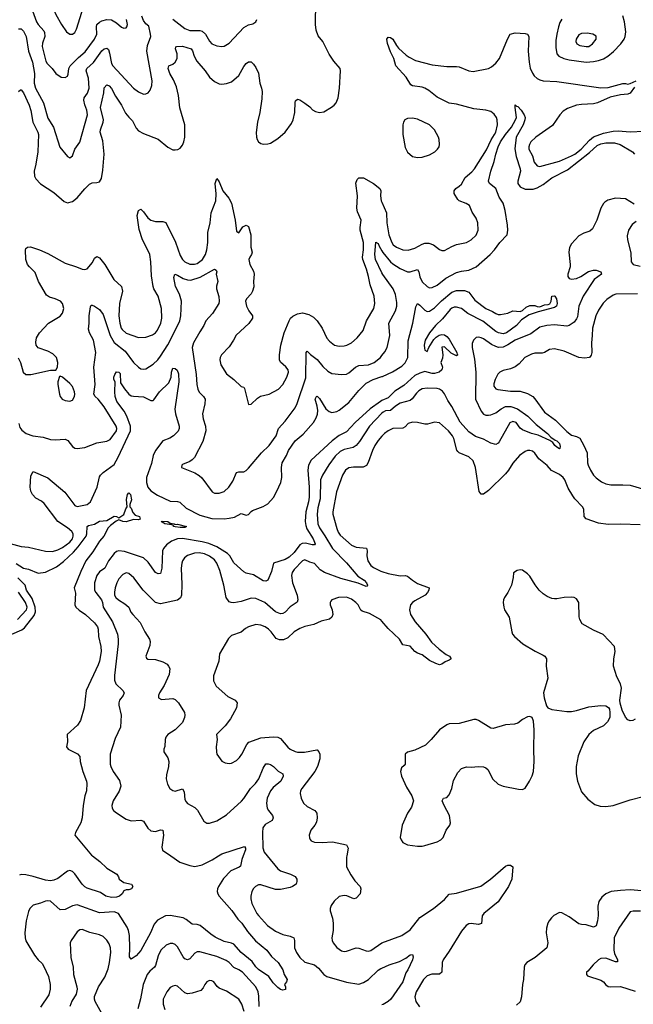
# Model space of a CAD drawing. Header units: inches. Extents: x 1682530 to 1839546, y 640742 to 791647.
# Tile 848 of 923: x 1807039 to 1812055, y 738788 to 746828. Entities that reach past the tile are written whole.
import ezdxf

# ---------------------------------------------------------------- set-up
doc = ezdxf.new("R2010")
doc.units = ezdxf.units.IN
doc.header["$MEASUREMENT"] = 0
for name, color, linetype in [('B8703', 7, 'Continuous'), ('B8704', 7, 'Continuous'), ('B8713', 7, 'Continuous'), ('B8714', 7, 'Continuous')]:
    doc.layers.add(name, color=color, linetype=linetype)

msp = doc.modelspace()

# ---------------------------------------------------------------- linework, layer by layer
at = {"layer": 'B8703', "color": 5}
for points, elevation in [([(1807634.2, 740000), (1807693.7, 739953.7), (1807750, 739900.3), (1807834, 739850), (1807846.8, 739830), (1807850.7, 739810), (1807890, 739781.3), (1807952, 739770), (1807964.2, 739750), (1807953.1, 739730), (1807930, 739723.1), (1807910, 739723.6), (1807890, 739715.1), (1807876.3, 739690), (1807854.8, 739670), (1807830, 739662.3), (1807790, 739659.1), (1807742.7, 739670), (1807699.4, 739699.4), (1807590, 739735.6), (1807570, 739747.8), (1807548.2, 739770), (1807490, 739854.2), (1807470, 739872.3), (1807450, 739879.8), (1807430, 739876), (1807350, 739816.1), (1807317.5, 739802.5), (1807290, 739796.9), (1807250, 739800.8), (1807150, 739832.6), (1807090, 739844.7), (1807051.6, 739848.4), (1807038.3, 739841.7)], 520), ([(1808866.2, 740000), (1808855.3, 739970), (1808843.1, 739916.9), (1808833.7, 739906.3), (1808763.5, 739876.5), (1808706, 739814), (1808664.1, 739750), (1808655.9, 739730), (1808653, 739710), (1808658.8, 739690), (1808670.2, 739670), (1808773.6, 739553.6), (1808822.6, 739482.6), (1808853.8, 739450), (1808901.8, 739381.8), (1808966.1, 739306.1), (1809060.2, 739230), (1809097.8, 739177.8), (1809152.6, 739130), (1809188.7, 739070), (1809202, 739030), (1809224, 738990), (1809221, 738970), (1809204.7, 738950), (1809210.8, 738930.8), (1809210.7, 738909.3), (1809190, 738902.7), (1809170, 738909.5), (1809150, 738925.6), (1809110, 738963.6), (1809075.2, 739015.2), (1808990, 739072.5), (1808970, 739092.9), (1808938.4, 739138.4), (1808850, 739209.9), (1808790, 739277.5), (1808770, 739287.3), (1808710, 739301.8), (1808637, 739337), (1808600.3, 739360.3), (1808515.1, 739430), (1808490, 739438.3), (1808450, 739441.7), (1808400.4, 739480.4), (1808374.1, 739494.1), (1808270, 739511.7), (1808230, 739511.4), (1808166.2, 739473.8), (1808138.8, 739441.2), (1808107.5, 739370), (1808030, 739226), (1807990, 739182.7), (1807950, 739156), (1807936.2, 739176.2), (1807939.8, 739250), (1807935.7, 739350), (1807929.1, 739389.1), (1807916.5, 739416.5), (1807846.3, 739530), (1807810, 739543.4), (1807690, 739534.2), (1807510, 739600.3), (1807470, 739592.3), (1807410, 739561.3), (1807370, 739559.5), (1807290, 739629.4), (1807270, 739633.6), (1807250, 739631.3), (1807210, 739612.8), (1807150, 739596.8), (1807121.8, 739570), (1807110, 739546.6), (1807091.6, 739470), (1807081.2, 739370), (1807083.5, 739330), (1807090, 739306.4), (1807160.9, 739190), (1807190, 739152), (1807221.3, 739121.3), (1807237.1, 739097.1), (1807273.9, 739013.9), (1807287.6, 738950), (1807288.3, 738910), (1807275.9, 738864.1), (1807210, 738764.5)], 540), ([(1808274.6, 740000), (1808348.4, 739948.4), (1808430, 739920.2), (1808470, 739914), (1808530, 739926.4), (1808612.5, 739967.5), (1808664, 740000)], 540), ([(1809061.6, 740000), (1809150, 739892.7), (1809170, 739877.2), (1809253, 739850), (1809290, 739831.5), (1809303.6, 739810), (1809304.6, 739790), (1809297.6, 739770), (1809269.3, 739750.7), (1809250, 739742.3), (1809170, 739725), (1809130, 739725.4), (1809010, 739763.5), (1808990, 739762.6), (1808966, 739750), (1808950, 739734), (1808937.4, 739710), (1808928.1, 739671.9), (1808927.9, 739650), (1808937.4, 739610), (1808976, 739530), (1808990, 739512.2), (1809065.7, 739430), (1809130, 739384.9), (1809190, 739356.5), (1809250, 739343.7), (1809279.1, 739330), (1809284.4, 739310), (1809284.9, 739250), (1809300.3, 739210), (1809329, 739170), (1809370, 739131.6), (1809450, 739108.8), (1809481.7, 739081.7), (1809524.6, 739030), (1809550, 739014.9), (1809709.5, 738969.5), (1809810, 738952.9), (1809850, 738965.1), (1809890, 738990.2), (1809970, 739067.1), (1809990, 739079.3), (1810000, 739083.7)], 560), ([(1809712.1, 740000), (1809710.3, 739990), (1809710.3, 739910), (1809744.7, 739844.7), (1809777.1, 739797.1), (1809821.6, 739750), (1809828.2, 739730), (1809820.7, 739690), (1809790, 739654), (1809770, 739649.5), (1809713, 739673), (1809690, 739675.6), (1809650, 739667), (1809610, 739629.3), (1809586, 739594), (1809577.1, 739570), (1809577.6, 739550), (1809595.3, 739490), (1809601.3, 739450), (1809602.4, 739390), (1809591.5, 739330), (1809592.9, 739310), (1809600.3, 739290), (1809630, 739252.2), (1809670, 739224), (1809690, 739219.6), (1809710, 739221.5), (1809790, 739247.7), (1809810, 739246.5), (1809870, 739223.1), (1809890, 739221.1), (1809910, 739227.2), (1809998, 739290), (1810000, 739290.7)], 580), ([(1807711.5, 738711.5), (1807655.4, 738810), (1807649.7, 738830), (1807651.4, 738851.4), (1807682.4, 738930), (1807734, 739010), (1807761.3, 739078.7), (1807774.3, 739130), (1807784.6, 739210), (1807780.8, 739250), (1807770, 739280.9), (1807751.8, 739311.8), (1807720.5, 739340.5), (1807690, 739354.5), (1807613.2, 739373.2), (1807550, 739399.1), (1807530, 739395.4), (1807510, 739379.6), (1807459, 739310), (1807452.4, 739290), (1807456.3, 739170), (1807475.5, 739090), (1807478.5, 739030), (1807506.7, 738930), (1807508.5, 738910), (1807501.1, 738870), (1807466.3, 738813.7), (1807449.3, 738770)], 560), ([(1808996.2, 738770), (1808994.8, 738854.8), (1808988, 738890), (1808969.1, 738929.1), (1808860.4, 739050), (1808830, 739069.8), (1808788.4, 739088.4), (1808751.2, 739130), (1808725.6, 739145.6), (1808650, 739177.8), (1808510, 739217.4), (1808490, 739215.3), (1808470, 739205.7), (1808430, 739159.6), (1808410, 739151.5), (1808390, 739158.7), (1808374.9, 739174.9), (1808330, 739256.3), (1808310, 739277.4), (1808290, 739285.4), (1808270, 739285.4), (1808235.5, 739270), (1808192.9, 739230), (1808170, 739183.7), (1808150, 739104.2), (1808140.8, 739090), (1808102.3, 739057.7), (1808082, 739030), (1808048.3, 738950), (1808027.1, 738832.9), (1808003.9, 738750)], 560), ([(1808875, 738730), (1808855.3, 738790), (1808830, 738830.9), (1808730, 738894.5), (1808670, 738919.1), (1808653.2, 738933.2), (1808624.5, 738970), (1808610, 738978.9), (1808590, 738982.6), (1808567.9, 738972.1), (1808551.5, 738950), (1808538.7, 738921.3), (1808518.7, 738901.3), (1808450, 738878.6), (1808410, 738873.8), (1808390, 738880.4), (1808330, 738934.7), (1808310, 738941.3), (1808290, 738936.9), (1808270, 738924.2), (1808240.3, 738890), (1808211.7, 738830), (1808210.3, 738790), (1808225.4, 738745.4)], 580)]:
    msp.add_lwpolyline(points, dxfattribs=dict(at, elevation=elevation))
at = {"layer": 'B8704', "color": 5}
for points, elevation in [([(1807390, 747052.7), (1807367.9, 747052.1), (1807350, 747044), (1807322.4, 746990), (1807317, 746950), (1807326.3, 746890), (1807333.7, 746870), (1807381.1, 746790), (1807422, 746730), (1807449.2, 746709.2), (1807470, 746708.9), (1807490, 746722.4), (1807503.1, 746750), (1807548, 746890), (1807553, 746930), (1807533.6, 746970), (1807510, 746996.2), (1807410, 747046.6)], 680), ([(1807370, 743918), (1807364.7, 743915.3), (1807351.3, 743870), (1807351, 743849), (1807363, 743770), (1807370.4, 743750.4), (1807387.3, 743730), (1807410, 743718), (1807450, 743713), (1807470, 743720.7), (1807487.3, 743750), (1807489.6, 743770), (1807487.3, 743790), (1807470, 743834), (1807450, 743857.2), (1807390, 743908)], 580), ([(1808305.4, 742705.4), (1808330, 742708.2), (1808401, 742690), (1808390, 742682.7), (1808350, 742680.9), (1808310, 742686.5), (1808296, 742690), (1808296.5, 742696.5), (1808282.7, 742702.7), (1808224, 742710), (1808218, 742718), (1808195.3, 742730), (1808210, 742734.4), (1808250, 742731.1), (1808270, 742715.8), (1808304.7, 742710)], 520)]:
    msp.add_lwpolyline(points, close=True, dxfattribs=dict(at, elevation=elevation))
for points, elevation in [([(1807030, 746243), (1807045.9, 746254.1), (1807050, 746255.8), (1807070, 746232.2), (1807115.9, 746130), (1807130, 746087.3), (1807146.1, 745990), (1807187.9, 745910), (1807193.1, 745890), (1807186.8, 745750), (1807170.8, 745649.2), (1807156.2, 745590), (1807160.2, 745550), (1807170, 745528.8), (1807208.1, 745488.1), (1807318.2, 745418.2), (1807403, 745343), (1807430, 745332.2), (1807470, 745343.7), (1807510, 745373.7), (1807572, 745448), (1807610, 745485.3), (1807630, 745497), (1807670, 745498), (1807690, 745504.4), (1807707.6, 745532.4), (1807719.3, 745600.7), (1807729.3, 745730.7), (1807718.6, 745838.6), (1807696.5, 745910), (1807699.6, 745930), (1807721.8, 745990), (1807722.6, 746010), (1807700.1, 746110), (1807726.2, 746230), (1807729.3, 746270.7), (1807750, 746296.4), (1807770, 746288.8), (1807790, 746265.7), (1807822.7, 746202.7), (1807870.5, 746130.5), (1807904.6, 746064.6), (1807930, 746032), (1807961.9, 746001.9), (1807990, 745941.1), (1808010, 745920.8), (1808050, 745899.6), (1808170, 745852.9), (1808250, 745788.5), (1808290, 745766.7), (1808310, 745764.4), (1808331.1, 745768.9), (1808350, 745779.3), (1808370, 745803), (1808381, 745830), (1808388.5, 745870), (1808387.8, 745970), (1808347.2, 746107.2), (1808335.7, 746210), (1808321, 746281), (1808297.4, 746337.4), (1808266.8, 746390), (1808251.6, 746430), (1808257.2, 746450), (1808290, 746464.2), (1808310, 746480.8), (1808325.6, 746510), (1808327, 746550), (1808311.3, 746590), (1808314.2, 746605.8), (1808322, 746610), (1808370, 746611), (1808440.3, 746590), (1808452.6, 746572.6), (1808464.6, 746530), (1808485.8, 746490), (1808554.7, 746410), (1808590, 746359.3), (1808630, 746324.4), (1808670, 746305.3), (1808690, 746302.6), (1808730, 746306.7), (1808770, 746320.2), (1808830, 746373.4), (1808870, 746447), (1808890, 746470.2), (1808910, 746484.2), (1808923.7, 746483.7), (1808930, 746483.1), (1808950, 746466), (1808970, 746438), (1808991, 746391), (1809002.4, 746310), (1809016.5, 746270), (1809021.1, 746241.1), (1809018.2, 746181.8), (1809002, 746070), (1808984, 745990), (1808972.7, 745907.3), (1808974, 745870), (1808979.5, 745850), (1808990, 745830.6), (1809010, 745818), (1809030, 745813), (1809066.3, 745813.7), (1809090, 745820.7), (1809150, 745859.1), (1809209.3, 745910), (1809260.1, 745979.9), (1809275.1, 746010), (1809286.6, 746070), (1809290, 746154), (1809294, 746166), (1809310, 746178), (1809330, 746174), (1809370, 746147.3), (1809410, 746117.3), (1809431.8, 746091.8), (1809457.2, 746077.2), (1809490, 746071.1), (1809524, 746076), (1809586.5, 746113.5), (1809610, 746130.4), (1809624.7, 746150), (1809641, 746190), (1809651.9, 746270), (1809662.2, 746410), (1809657.4, 746430), (1809605.4, 746490), (1809567.6, 746547.6), (1809516.4, 746650), (1809477.3, 746697.3), (1809462, 746742), (1809456.5, 746790), (1809460.3, 746970)], 620), ([(1807096, 747030), (1807175.9, 746810), (1807188.6, 746788.6), (1807236, 746736), (1807242.5, 746722.5), (1807244.2, 746690), (1807224.9, 746635.1), (1807222.5, 746610), (1807251.9, 746490), (1807263.5, 746470), (1807303.1, 746430), (1807333, 746390), (1807377.7, 746357.7), (1807410, 746355.8), (1807430, 746368.2), (1807435.9, 746384.1), (1807440.7, 746430), (1807451.6, 746450), (1807520.1, 746519.9), (1807574.1, 746565.9), (1807649.9, 746670), (1807669.9, 746710), (1807666.2, 746770), (1807670.5, 746789.5), (1807690, 746809.2), (1807710, 746819), (1807750, 746828.6), (1807790, 746826.4), (1807830, 746802.4), (1807870, 746767.6), (1807890, 746758.7), (1807910, 746763), (1807915.1, 746770), (1807920.5, 746790), (1807912.1, 746830)], 660), ([(1807030, 746752.4), (1807050, 746754.6), (1807070, 746735.2), (1807091.1, 746690), (1807111.5, 746570), (1807142.2, 746482.2), (1807158.7, 746390), (1807156.3, 746310), (1807168.8, 746270), (1807233.7, 746150), (1807270, 746025.3), (1807316.1, 745950), (1807366.1, 745786.1), (1807430, 745710.8), (1807450, 745701), (1807470, 745716), (1807489.4, 745770), (1807530.9, 745829.1), (1807593.5, 746050), (1807588.7, 746090), (1807570, 746132.7), (1807561.8, 746170), (1807565.6, 746190), (1807591.9, 746228.1), (1807605.5, 746270), (1807601.9, 746350), (1807582.9, 746410), (1807589, 746430), (1807642.5, 746477.5), (1807710, 746575), (1807730, 746589.3), (1807750, 746594.6), (1807763.5, 746583.5), (1807774.1, 746554.1), (1807790.6, 746470.6), (1807800.1, 746450), (1807970, 746268.9), (1808010, 746239.5), (1808050, 746220.4), (1808070, 746221.6), (1808089.6, 746230.3), (1808106.7, 746253.3), (1808118.9, 746290), (1808120.4, 746330), (1808077.7, 746570), (1808083.5, 746616.5), (1808109.8, 746690), (1808108.7, 746710), (1808095.3, 746775.3), (1808070, 746795.1), (1808050, 746820.9), (1808037, 746857)], 640), ([(1808291.5, 746831.5), (1808390, 746756), (1808430, 746739), (1808510, 746739.5), (1808530, 746734.8), (1808559, 746710), (1808590, 746652.4), (1808610, 746630.4), (1808650, 746616), (1808690, 746608.7), (1808710, 746612.2), (1808750, 746637), (1808870, 746765.7), (1808910, 746785.7), (1808944.7, 746795.3), (1808969.2, 746810), (1808978, 746830)], 640), ([(1807026, 744066), (1807046, 744030), (1807068, 743950), (1807090, 743930.8), (1807130, 743930.6), (1807290, 743966.8), (1807334.6, 743965.4), (1807349.1, 743990.9), (1807349.3, 744030), (1807339.3, 744070), (1807310, 744099.3), (1807270, 744120.9), (1807189.5, 744149.5), (1807173.2, 744170), (1807170, 744194), (1807177, 744230), (1807202, 744270), (1807274, 744350), (1807370, 744407.7), (1807389.7, 744430.3), (1807399.7, 744470), (1807388, 744510), (1807371.6, 744530), (1807329, 744549), (1807282, 744562), (1807258.3, 744578.3), (1807193.8, 744690), (1807164.7, 744764.7), (1807118.2, 744810), (1807103.8, 744830), (1807088.9, 744870), (1807086, 744950), (1807090, 744961), (1807102, 744970), (1807126.6, 744973.4), (1807202, 744950), (1807270, 744919.3), (1807410, 744839.3), (1807503.8, 744810), (1807550, 744790.2), (1807571.8, 744788.2), (1807590, 744792.4), (1807634.3, 744845.7), (1807650, 744880.5), (1807670, 744894.9), (1807690, 744883.1), (1807735.6, 744830), (1807807.7, 744707.7), (1807871.7, 744650), (1807878.2, 744610), (1807853.7, 744510), (1807848.8, 744410), (1807856.6, 744350), (1807868.7, 744310), (1807877.2, 744297.2), (1807910, 744267.9), (1808010, 744234.2), (1808070, 744235.9), (1808125.1, 744254.9), (1808148.6, 744271.4), (1808166.4, 744293.6), (1808193.8, 744350), (1808200.6, 744390), (1808197, 744470), (1808171, 744571), (1808136.1, 744630), (1808130.7, 744650), (1808115.8, 744735.8), (1808110.6, 744850.6), (1808102, 744910), (1808095.6, 744930), (1808043.2, 745030), (1808015.2, 745115.2), (1807998.4, 745230), (1808010, 745271), (1808030, 745280.5), (1808050, 745260.4), (1808085.3, 745210), (1808111.6, 745191.6), (1808150, 745181.4), (1808210, 745181.2), (1808232.6, 745172.6), (1808312.6, 745012.6), (1808350, 744902.2), (1808370, 744870.2), (1808390, 744851), (1808430, 744832.5), (1808469.1, 744830.9), (1808490, 744837.7), (1808533.2, 744870), (1808557, 744910), (1808568.5, 744950), (1808575.7, 745010), (1808576.6, 745090), (1808596.4, 745170), (1808604.1, 745250), (1808641.6, 745350), (1808645.2, 745405.2), (1808637.4, 745490), (1808650, 745531.3), (1808670, 745504), (1808699.3, 745430), (1808749.3, 745370), (1808769.4, 745330), (1808800.2, 745190), (1808810, 745101), (1808830, 745086.8), (1808863.1, 745136.9), (1808890, 745150.5), (1808910, 745139.1), (1808927.5, 745070), (1808928.9, 744970), (1808938.8, 744930), (1808934, 744910), (1808919, 744890), (1808912.4, 744870), (1808920.2, 744830), (1808950, 744773.4), (1808956.5, 744750), (1808950.2, 744690), (1808953, 744647), (1808942.4, 744610), (1808930.4, 744590), (1808892, 744550), (1808885.5, 744530), (1808892.9, 744490), (1808912.9, 744450), (1808941.1, 744410), (1808942.6, 744390), (1808912.1, 744348), (1808809.2, 744250.8), (1808786.7, 744210), (1808750, 744158), (1808688, 744090), (1808678, 744070), (1808674.9, 744050), (1808683.1, 744010), (1808730, 743937.1), (1808790.2, 743890.2), (1808850, 743834), (1808870, 743826.8), (1808876.7, 743816.7), (1808910, 743686), (1808930, 743687.3), (1808981.8, 743738.2), (1809006.2, 743753.8), (1809077, 743770), (1809154, 743810), (1809190, 743848.9), (1809222.8, 743910), (1809235, 743950), (1809232.1, 743970), (1809214.5, 743994.5), (1809171.9, 744031.9), (1809162.6, 744050), (1809161.5, 744090), (1809174.2, 744170), (1809202, 744270), (1809241.6, 744370), (1809252.8, 744390), (1809272.1, 744407.9), (1809310, 744426.6), (1809350, 744433.5), (1809401.6, 744421.6), (1809440, 744400), (1809471.8, 744370), (1809512, 744310), (1809550, 744228.4), (1809570, 744203.7), (1809611.3, 744171.3), (1809650, 744162.8), (1809690, 744165.5), (1809712.7, 744170), (1809750, 744188.9), (1809798, 744230), (1809847.8, 744290), (1809874.7, 744370), (1809934.2, 744470), (1809942.4, 744510), (1809935.3, 744570), (1809902.6, 744662.6), (1809889.9, 744729.9), (1809872.6, 744790), (1809842.7, 744870), (1809840.4, 744890), (1809848.8, 744950), (1809848.8, 745008.8), (1809823.2, 745110), (1809821.1, 745130), (1809829.1, 745190), (1809800.4, 745260.4), (1809795.9, 745290), (1809799.3, 745390), (1809787.6, 745492.4), (1809796.2, 745523.8), (1809810, 745538), (1809850, 745536.5), (1809930.1, 745490.1), (1809981.7, 745450), (1809990.3, 745430), (1809987.8, 745390), (1809994.6, 745350), (1810000, 745337.3)], 580), ([(1810000, 744761.4), (1809947.6, 744870), (1809941.3, 744910), (1809950, 745010.7), (1809970, 745001.6), (1809978.2, 744978.2), (1810000, 744941.4)], 560), ([(1807031.3, 743530), (1807039.1, 743499.1), (1807056.1, 743476.1), (1807093, 743450), (1807146, 743430), (1807230, 743420.2), (1807290, 743398.7), (1807330, 743397), (1807410, 743403), (1807432.1, 743392.1), (1807470, 743344), (1807490.5, 743330.5), (1807510, 743325.5), (1807570, 743335.3), (1807670, 743371.6), (1807750, 743385.5), (1807778.8, 743401.2), (1807831.4, 743470), (1807832.9, 743490), (1807827.9, 743510), (1807730, 743666.2), (1807679.4, 743730), (1807656.5, 743750), (1807645.8, 743770), (1807655.8, 743850), (1807646, 743990), (1807660.3, 744110), (1807642.8, 744210), (1807608.8, 744270), (1807601.9, 744301.9), (1807607.5, 744350), (1807607.5, 744410), (1807617, 744483), (1807623.6, 744496.4), (1807630, 744498), (1807650, 744487.6), (1807690, 744460.7), (1807721.2, 744421.2), (1807778.3, 744250), (1807810, 744192.7), (1807900.3, 744120.3), (1807970, 744027.6), (1808010, 743990.3), (1808030, 743977.6), (1808050, 743973.7), (1808070, 743975.8), (1808130, 744014.9), (1808168.4, 744051.6), (1808190, 744079.6), (1808250, 744172.4), (1808330, 744328), (1808346.9, 744370), (1808356, 744410), (1808360.6, 744530), (1808346.4, 744586.4), (1808311.3, 744650), (1808297.7, 744722.3), (1808306.6, 744750), (1808330, 744742.7), (1808375.3, 744715.3), (1808410, 744703.5), (1808438.6, 744701.4), (1808514.5, 744725.5), (1808630, 744790.4), (1808644, 744784), (1808650.4, 744770.3), (1808646, 744750), (1808658.4, 744690), (1808648.8, 744651.2), (1808648.8, 744630), (1808667.1, 744567.1), (1808669.1, 744530), (1808665.3, 744510), (1808615.6, 744430), (1808559.7, 744370), (1808543.6, 744330), (1808510, 744280.4), (1808459.8, 744190), (1808449.1, 744150), (1808482.7, 743930), (1808486.9, 743850), (1808494.3, 743810), (1808506.2, 743786.2), (1808542.4, 743750), (1808555.3, 743730), (1808552.8, 743690), (1808532.8, 743610), (1808537.3, 743570), (1808558.5, 743510), (1808560.3, 743470), (1808535.6, 743384.4), (1808467, 743253), (1808450, 743232.7), (1808430, 743219.3), (1808370, 743195.3), (1808364.7, 743190), (1808362, 743170), (1808470, 743127.4), (1808506.6, 743106.6), (1808527.4, 743087.4), (1808612.5, 742972.5), (1808630, 742961.7), (1808670, 742962), (1808710, 742974.9), (1808749.6, 743010), (1808780.3, 743059.7), (1808810, 743130.4), (1808830, 743136.4), (1808870, 743135.5), (1808890, 743147.7), (1808910, 743164.9), (1809015.8, 743290), (1809076.9, 743350), (1809135.6, 743430), (1809155.1, 743490), (1809209.7, 743550.3), (1809290, 743658), (1809307.2, 743692.8), (1809377.4, 743902.6), (1809380.7, 744110), (1809390, 744122), (1809414.9, 744094.9), (1809470, 744052.6), (1809515.9, 743995.9), (1809556.9, 743956.9), (1809590, 743938), (1809670, 743930.3), (1809710, 743933.7), (1809730, 743943.7), (1809783.5, 743990), (1809810, 744003.2), (1809890, 744010.2), (1809935.1, 744030), (1809988.2, 744070), (1810000, 744084.9)], 560), ([(1806930, 742559.4), (1807050, 742525.6), (1807110, 742521.3), (1807250, 742488.2), (1807306.7, 742486.7), (1807350, 742499.1), (1807390, 742517.9), (1807450, 742562.3), (1807469.2, 742590), (1807475.3, 742610), (1807475, 742630), (1807465.6, 742650), (1807430, 742679.4), (1807351.5, 742731.5), (1807237.6, 742877.6), (1807216.1, 742896.1), (1807170, 742921.4), (1807144.6, 742950), (1807130, 742978), (1807124.7, 743010), (1807130, 743102), (1807150, 743138), (1807270, 743086.7), (1807409, 742970), (1807490, 742861.3), (1807510, 742852.2), (1807590, 742867.9), (1807617.4, 742890), (1807671, 743010), (1807690, 743094), (1807699.6, 743110), (1807720.7, 743130), (1807810, 743194.9), (1807844.9, 743255.1), (1807943.9, 743470), (1807943.5, 743510), (1807915.9, 743590), (1807891.9, 743631.9), (1807832.3, 743710), (1807819.8, 743750), (1807816.4, 743790), (1807819, 743870), (1807809.4, 743890), (1807809.4, 743910), (1807815.3, 743930), (1807830, 743951.3), (1807850, 743951), (1807858.8, 743938.8), (1807863.4, 743863.4), (1807894.4, 743814.4), (1807931, 743771), (1807950, 743757.4), (1807970, 743752.6), (1808050, 743748.9), (1808110, 743718.5), (1808130, 743719.5), (1808135.8, 743724.2), (1808180.4, 743790), (1808256.6, 743863.4), (1808277.7, 743910), (1808279.7, 743950), (1808290, 743982.8), (1808310, 743978.8), (1808325.2, 743965.2), (1808337, 743937), (1808338.4, 743870), (1808306.4, 743646.4), (1808311.4, 743610), (1808341.8, 743510), (1808342, 743490), (1808333.2, 743466.8), (1808296.5, 743430), (1808266, 743410), (1808210, 743389.8), (1808148.4, 743310), (1808130.1, 743269.9), (1808116.7, 743203.3), (1808076.2, 743090), (1808075.7, 743050), (1808086, 743010), (1808110, 742981.8), (1808164.2, 742944.2), (1808270, 742897.1), (1808330, 742894.7), (1808349.2, 742889.2), (1808400, 742840), (1808510, 742782.1), (1808610, 742755.6), (1808710, 742753), (1808750, 742757.7), (1808794.1, 742765.9), (1808850, 742796.5), (1808890, 742782.6), (1808910, 742788.4), (1808930, 742812.2), (1808941.1, 742818.9), (1809028.3, 742851.7), (1809065.9, 742874.1), (1809112.7, 742927.3), (1809141.8, 742978.2), (1809172.6, 743050), (1809180.5, 743090), (1809178.3, 743170), (1809184.9, 743210), (1809219.1, 743270), (1809235.7, 743310), (1809290, 743390.1), (1809357.2, 743442.8), (1809440.9, 743539.1), (1809463, 743577), (1809473, 743607), (1809476, 743636), (1809471.5, 743671.5), (1809453.7, 743730), (1809465.1, 743750), (1809470, 743752.9), (1809490, 743734), (1809542.3, 743650), (1809567.3, 743627.3), (1809590, 743620.6), (1809630, 743627.5), (1809650, 743638.5), (1809730, 743702.5), (1809810, 743801), (1809870, 743859), (1809927.3, 743890), (1810000, 743913.7)], 540), ([(1810000, 743717.2), (1809988.4, 743711.6), (1809902.7, 743650), (1809781.2, 743538.8), (1809710, 743463.5), (1809650, 743433.3), (1809592.4, 743390), (1809421.3, 743230), (1809400.2, 743190), (1809393.8, 743150), (1809405.6, 743010), (1809404.8, 742930), (1809399.9, 742890), (1809377.2, 742810), (1809372, 742730), (1809376.9, 742696.9), (1809386.9, 742670), (1809437.1, 742590), (1809453.3, 742546.7), (1809450, 742540.7), (1809430, 742540.6), (1809374.5, 742554.5), (1809348.7, 742551.3), (1809330, 742539.9), (1809282.4, 742477.6), (1809240.3, 742439.7), (1809210, 742421.2), (1809114, 742390), (1809096.7, 742323.3), (1809068.4, 742250), (1809050, 742242), (1809030, 742247), (1808950, 742293.8), (1808890, 742307.9), (1808870, 742318), (1808790, 742391.7), (1808755.4, 742450), (1808738.3, 742470), (1808650, 742522.9), (1808584.1, 742550), (1808530, 742565.5), (1808369.3, 742590.7), (1808330, 742588.7), (1808280.3, 742570), (1808239.3, 742540.7), (1808214.7, 742510), (1808206.8, 742490), (1808200.7, 742350), (1808190, 742304.5), (1808170, 742303), (1808150, 742314.7), (1808090, 742397.3), (1808050, 742433.1), (1807894.9, 742485.1), (1807850, 742491.8), (1807830, 742485.1), (1807810, 742469.7), (1807765, 742410), (1807734.8, 742350), (1807690, 742320.3), (1807668.6, 742290), (1807650.2, 742230), (1807650.9, 742170), (1807661.2, 742150), (1807708.7, 742090), (1807716.8, 742070), (1807720.9, 742030), (1807798.3, 741910), (1807838.6, 741810), (1807844.7, 741770), (1807843.5, 741730), (1807813.2, 741473.2), (1807813.3, 741433.3), (1807825.9, 741405.9), (1807882, 741350), (1807892, 741330), (1807884.9, 741310), (1807856, 741270), (1807850.3, 741250), (1807850.3, 741230), (1807867.6, 741150), (1807863.7, 741050), (1807820.4, 740959.6), (1807779.4, 740830), (1807779.1, 740750), (1807783.2, 740730), (1807802.8, 740690), (1807854.5, 740614.5), (1807864.6, 740570), (1807851.7, 740528.3), (1807802.3, 740450), (1807792.9, 740410), (1807794.6, 740390), (1807806.7, 740370), (1807830.3, 740350), (1807910, 740300.2), (1807950, 740286.3), (1808030, 740290.4), (1808050, 740284), (1808086.4, 740226.4), (1808110, 740205.3), (1808150, 740199.6), (1808190, 740213.7), (1808210, 740210.6), (1808214, 740170), (1808201.8, 740070), (1808207.1, 740047.1), (1808274.6, 740000)], 540), ([(1810000, 743614.1), (1809898.5, 743510), (1809816.2, 743383.8), (1809790, 743351.7), (1809764.9, 743335.1), (1809690, 743318.1), (1809658.3, 743301.7), (1809616.8, 743263.2), (1809565.8, 743194.2), (1809514.8, 743110), (1809499, 743070), (1809496.3, 742916.3), (1809477.1, 742842.9), (1809471.4, 742790), (1809476.6, 742710), (1809490, 742678.6), (1809534.4, 742614.4), (1809596.4, 742510), (1809710, 742393.4), (1809802.9, 742282.9), (1809854.6, 742250), (1809874.9, 742230), (1809882, 742210), (1809878, 742202), (1809870, 742199.5), (1809805.9, 742225.9), (1809663.7, 742263.7), (1809530, 742314.8), (1809495.8, 742335.8), (1809450, 742387), (1809410, 742398.5), (1809370, 742417.3), (1809350, 742409.7), (1809281.3, 742338.7), (1809266, 742314), (1809259.7, 742290), (1809268.3, 742228.3), (1809307.8, 742130), (1809312, 742090), (1809307.1, 742072.9), (1809250, 742034.3), (1809209.3, 741990.7), (1809190, 741979.1), (1809170, 741975.6), (1809130, 741992.3), (1809043.5, 742070), (1808970, 742102), (1808930, 742105.1), (1808850, 742078.3), (1808790, 742067.1), (1808768.1, 742068.1), (1808750, 742075.1), (1808726.6, 742110), (1808706.3, 742210), (1808674.9, 742330), (1808650.5, 742390), (1808630, 742416.5), (1808590, 742446.9), (1808550, 742465.6), (1808505.4, 742474.6), (1808467.8, 742472.2), (1808410, 742451.6), (1808387, 742433), (1808370.8, 742409.2), (1808363.2, 742390), (1808358.3, 742350), (1808364.5, 742215.5), (1808360.2, 742130), (1808352.9, 742107.1), (1808330, 742088.4), (1808190, 742059.2), (1808148.9, 742068.9), (1808048.8, 742168.8), (1807972.2, 742270), (1807930, 742305.1), (1807910, 742309.8), (1807882.1, 742297.9), (1807850, 742262), (1807832.1, 742230), (1807818.5, 742190), (1807814.1, 742154.1), (1807815, 742130), (1807823.5, 742110), (1807846.7, 742090), (1807898.5, 742058.5), (1807930.3, 742030), (1807948.5, 741990), (1807963.1, 741970), (1808024.6, 741904.6), (1808061.7, 741830), (1808098.9, 741770), (1808104.6, 741750), (1808103, 741717), (1808070.7, 741630), (1808074.4, 741614.4), (1808086, 741606), (1808150, 741602.4), (1808210, 741584.9), (1808244.2, 741564.2), (1808256.3, 741550), (1808264.9, 741530), (1808259.5, 741480.5), (1808219.3, 741390), (1808181.6, 741330), (1808173.4, 741310), (1808174.8, 741290), (1808198, 741278), (1808290, 741285.5), (1808310, 741277.3), (1808336.3, 741250), (1808384.9, 741170), (1808388, 741150), (1808384.9, 741130), (1808368.5, 741090), (1808310, 741029.7), (1808250.7, 740990), (1808234, 740970), (1808227.7, 740950), (1808226.4, 740893.6), (1808216, 740870), (1808218, 740850), (1808250, 740801), (1808258.4, 740770), (1808254.4, 740730), (1808238, 740662), (1808236.4, 740630), (1808245.8, 740585.9), (1808266, 740550), (1808290, 740532.4), (1808309.1, 740529.1), (1808370, 740546.7), (1808383.4, 740523.4), (1808390, 740461), (1808399.9, 740439.9), (1808410, 740428.5), (1808470, 740393.7), (1808492.8, 740372.8), (1808543.6, 740283.6), (1808567.7, 740267.7), (1808590, 740267), (1808650, 740285.7), (1808730, 740335.8), (1808852.5, 740447.5), (1808871.7, 740468.3), (1808925.3, 740550), (1808966, 740590), (1808992.3, 740627.7), (1809030, 740716.3), (1809050, 740750.4), (1809070, 740752.2), (1809090, 740745.3), (1809114, 740730), (1809152.1, 740692.1), (1809188.7, 740668.7), (1809193.4, 740650), (1809173.2, 740610), (1809110, 740557.2), (1809087.9, 740532.1), (1809061.6, 740470), (1809056.5, 740430), (1809062.4, 740390), (1809071.8, 740370), (1809104.2, 740330), (1809110.3, 740310), (1809102.4, 740290), (1809044.2, 740255.8), (1809026.7, 740230), (1809022.6, 740190), (1809026.4, 740066.4), (1809036.9, 740030), (1809061.6, 740000)], 560), ([(1810000, 743426.3), (1809970, 743392.9), (1809941.4, 743350), (1809921.7, 743310), (1809887.2, 743212.8), (1809873, 743187), (1809846.8, 743173.2), (1809766.1, 743173.9), (1809730, 743169.7), (1809702.6, 743150), (1809676.5, 743110), (1809627.6, 742972.4), (1809598.2, 742810), (1809597.8, 742790), (1809630, 742672.7), (1809642.7, 742642.7), (1809659.5, 742619.5), (1809750, 742538.4), (1809790, 742521), (1809873.3, 742513.3), (1809879, 742490), (1809876.8, 742450), (1809884.1, 742410), (1809910, 742371.4), (1809930, 742354.7), (1809990, 742325.2), (1810000, 742321.8)], 580), ([(1807010, 742386.2), (1807070, 742350.2), (1807110, 742342), (1807190.9, 742309.1), (1807250, 742316.4), (1807338.5, 742361.5), (1807396.7, 742403.3), (1807479.1, 742481), (1807516.4, 742523.6), (1807581.6, 742610), (1807588.9, 742630), (1807590, 742690.4), (1807601.2, 742698.8), (1807650, 742709.4), (1807690, 742732.9), (1807750, 742738.3), (1807810, 742774.8), (1807830, 742771.3), (1807850, 742761), (1807890, 742787.3), (1807905.2, 742834.8), (1807918, 742850), (1807913.2, 742910), (1807921.2, 742950), (1807930, 742964.7), (1807944.7, 742950), (1807952.3, 742907.7), (1807938, 742870), (1807938, 742850), (1807950, 742838), (1807964.4, 742804.4), (1807982, 742782), (1808018, 742770), (1808024.7, 742750), (1808010, 742745.1), (1807970, 742747.3), (1807910, 742726.6), (1807882, 742730), (1807850, 742743.7), (1807826.9, 742733.1), (1807781.5, 742698.5), (1807762.6, 742677.4), (1807727.8, 742610), (1807691.9, 742570), (1807636.4, 742483.6), (1807580.6, 742410), (1807537.8, 742322.2), (1807484.9, 742190), (1807495.2, 742144.8), (1807490.2, 742050), (1807499.1, 742030), (1807525.5, 742005.5), (1807577.6, 741970), (1807650, 741901.6), (1807674.6, 741870), (1807681.1, 741850), (1807683.1, 741790), (1807700.9, 741710), (1807703.6, 741670), (1807690.2, 741590), (1807680, 741560), (1807583.2, 741350), (1807566.9, 741210), (1807534.7, 741105.3), (1807512.6, 741067.4), (1807426.8, 740990), (1807430.7, 740930.7), (1807420.7, 740890), (1807434.8, 740870), (1807512.3, 740832.3), (1807530.4, 740810), (1807533, 740770), (1807555.5, 740690), (1807584.9, 740610), (1807587.7, 740590), (1807584.9, 740530), (1807570.3, 740489.7), (1807556.9, 740410), (1807550.4, 740309.6), (1807537.3, 740270), (1807494, 740190), (1807490.6, 740170), (1807626.2, 740006.2), (1807634.2, 740000)], 520), ([(1806973.8, 741810), (1807055.5, 741844.5), (1807078.8, 741861.2), (1807157.2, 741962.8), (1807168.2, 741991.8), (1807165.7, 742030), (1807140.6, 742100.6), (1807094.9, 742170), (1807082.4, 742210), (1807022.3, 742270)], 520), ([(1807020.9, 741930), (1807093.6, 742010), (1807100.2, 742030), (1807085.8, 742070), (1807030, 742153.5)], 540), ([(1810000, 741916), (1809990, 741927.9), (1809898.4, 741978.4), (1809838, 741998), (1809827.5, 742007.5), (1809805.1, 742050), (1809786, 742070), (1809750, 742095.8), (1809710, 742111.1), (1809644.7, 742110), (1809591, 742090), (1809581.1, 742078.9), (1809575.5, 742070), (1809577.1, 742050), (1809592, 742010), (1809598.7, 741970), (1809590.4, 741950), (1809570, 741932.8), (1809503.6, 741916.4), (1809444, 741890), (1809370, 741872.9), (1809330, 741857.7), (1809281.3, 741830), (1809230, 741779.8), (1809195.1, 741764.9), (1809163.3, 741763.3), (1809134.9, 741774.9), (1809094.7, 741830), (1809073.6, 741850), (1809044.5, 741870), (1809010, 741884.8), (1808970, 741888.5), (1808910, 741871.1), (1808884, 741856), (1808850, 741825.6), (1808770, 741799.7), (1808745.6, 741774.4), (1808672.7, 741650), (1808665.3, 741590), (1808623.7, 741470), (1808622.4, 741430), (1808646.1, 741386.1), (1808741.4, 741301.4), (1808801, 741270), (1808817.1, 741250), (1808811.3, 741208.7), (1808762.4, 741117.6), (1808719, 741061), (1808647.7, 740990), (1808652.7, 740950), (1808646, 740890), (1808647, 740850), (1808650.6, 740830), (1808690, 740774), (1808718.5, 740758.5), (1808750, 740754), (1808770, 740758), (1808810, 740778), (1808835.8, 740804.2), (1808855.1, 740830), (1808896.3, 740910), (1808913, 740927), (1809010, 740963.6), (1809110, 740971.5), (1809150, 740970.2), (1809170, 740959.5), (1809230, 740886.3), (1809250, 740871.6), (1809290, 740852.9), (1809310, 740847.6), (1809367.8, 740847.7), (1809466.9, 740866.9), (1809470, 740866.4), (1809484.9, 740850), (1809492.2, 740830), (1809493.5, 740793.5), (1809472.9, 740730), (1809450.3, 740690), (1809344.9, 740550), (1809333.1, 740530), (1809330.3, 740510), (1809338.9, 740470), (1809359.5, 740430), (1809390, 740403.6), (1809450.2, 740370.2), (1809467.4, 740347.4), (1809470.3, 740309.7), (1809464.5, 740275.5), (1809450.2, 740249.8), (1809418.4, 740210), (1809404.9, 740170), (1809406.9, 740146.9), (1809412.4, 740132.4), (1809422.6, 740122.6), (1809450, 740112.7), (1809510, 740110.3), (1809595.6, 740115.6), (1809710.7, 740090), (1809723.8, 740063.8), (1809712.1, 740000)], 580), ([(1808664, 740000), (1808690, 740016.4), (1808875.9, 740075.9), (1808884, 740064), (1808884.4, 740050), (1808866.2, 740000)], 540)]:
    msp.add_lwpolyline(points, dxfattribs=dict(at, elevation=elevation))
at = {"layer": 'B8713', "color": 5}
for points, elevation in [([(1810000, 739290.7), (1810162.7, 739350), (1810230, 739395.3), (1810310, 739495.8), (1810422.4, 739570), (1810510, 739643.7), (1810550, 739687.7), (1810610, 739694.4), (1810807, 739753), (1810888, 739810), (1811010, 739915.6), (1811030, 739924.6), (1811050, 739924.9), (1811070.2, 739910), (1811062.3, 739810), (1811035.4, 739750), (1810950, 739625.8), (1810831.5, 739528.5), (1810819.1, 739510), (1810813.7, 739446.3), (1810790, 739438.3), (1810730, 739447.6), (1810710, 739443.5), (1810687.6, 739430), (1810650, 739384.4), (1810550, 739221.7), (1810499.6, 739150), (1810492.2, 739127.8), (1810488.7, 739050), (1810470, 739032.8), (1810407.3, 739032.7), (1810370, 739021.1), (1810340.3, 738990), (1810280.6, 738890), (1810267.6, 738850), (1810278.2, 738810), (1810307.5, 738767.5)], 580), ([(1812124.8, 739715.2), (1812030, 739722.6), (1811950, 739718.4), (1811872.4, 739707.6), (1811830, 739691.1), (1811796.4, 739663.6), (1811772.3, 739627.7), (1811765, 739590), (1811767.7, 739512.3), (1811763.1, 739470), (1811751.3, 739428.7), (1811730, 739417.4), (1811670, 739437.3), (1811630, 739438.4), (1811610, 739445.4), (1811530, 739501.2), (1811470, 739533.7), (1811450, 739536.2), (1811405.8, 739514.1), (1811384.8, 739495.2), (1811366.4, 739470), (1811355.8, 739450), (1811344.9, 739410), (1811343.6, 739370), (1811354.9, 739290), (1811348.8, 739250), (1811251.1, 739168.9), (1811185.5, 739130), (1811168.5, 739110), (1811162, 739090), (1811157.3, 738990), (1811149, 738949), (1811140.3, 738850), (1811130, 738809), (1811099.1, 738780.9)], 620), ([(1812112.7, 739547.3), (1812052.5, 739547.5), (1812030, 739542.4), (1811936, 739410), (1811899.2, 739330), (1811894.5, 739230), (1811901.8, 739201.8), (1811926.7, 739150), (1811926, 739134), (1811910, 739133.3), (1811830, 739163.5), (1811790, 739161.1), (1811770.5, 739150), (1811725.5, 739110), (1811682.8, 739057.2), (1811672, 739050), (1811672, 739030), (1811681, 739021), (1811790, 738984), (1811811, 738970), (1811830, 738946), (1811850, 738934), (1811870, 738930.5), (1811950, 738932.7), (1812070, 738894.9)], 640), ([(1810000, 739083.7), (1810059.6, 739110), (1810142.9, 739137.1), (1810195.9, 739164.1), (1810230, 739191), (1810250, 739194), (1810254.8, 739174.8), (1810250.4, 739150), (1810211.8, 739070), (1810195.2, 739044.8), (1810170, 738972), (1810072.8, 738830), (1810050.3, 738810), (1810010, 738785), (1810000, 738782.8)], 560)]:
    msp.add_lwpolyline(points, dxfattribs=dict(at, elevation=elevation))
at = {"layer": 'B8714', "color": 5}
for points, elevation in [([(1811470, 746831.1), (1811454.8, 746805.2), (1811442.3, 746770), (1811429.5, 746710), (1811421.4, 746658.6), (1811420.9, 746600.9), (1811430.1, 746550.1), (1811445.4, 746530), (1811485.7, 746510), (1811530, 746499.1), (1811670, 746482.2), (1811730, 746486.9), (1811770, 746495.5), (1811810, 746508.9), (1811846.4, 746530), (1811892.2, 746567.8), (1811951.6, 746630), (1811979.8, 746670), (1811988.2, 746690), (1811992.2, 746730), (1811982.8, 746810), (1811970, 746859.6)], 620), ([(1810000, 745337.3), (1810037.1, 745250), (1810039.1, 745170), (1810056.3, 745070), (1810080.2, 745010), (1810092.9, 744990), (1810117.8, 744970), (1810170, 744949.4), (1810214.7, 744945.3), (1810270, 744961.1), (1810330, 744995.8), (1810350, 745002.5), (1810384.2, 745004.2), (1810420.4, 744990), (1810470, 744951.8), (1810490, 744943.1), (1810510, 744944.6), (1810570, 744977.3), (1810610, 744992.7), (1810690.9, 745009.1), (1810730, 745030.4), (1810770.8, 745069.2), (1810785.4, 745110), (1810785.1, 745170), (1810770, 745207), (1810737, 745257), (1810715.1, 745310), (1810687.8, 745327.8), (1810631.8, 745350), (1810620.2, 745360.2), (1810589.8, 745410), (1810589.7, 745430), (1810603, 745450), (1810632, 745468), (1810650, 745485.3), (1810681.1, 745538.9), (1810735.6, 745584.4), (1810757, 745610), (1810854.6, 745765.4), (1810893.3, 745846.7), (1810921.1, 745890), (1810931.3, 745910), (1810944, 745970), (1810943, 746010), (1810936.3, 746030), (1810917.7, 746057.7), (1810890, 746078.1), (1810850, 746090.5), (1810750, 746100.9), (1810610, 746137.5), (1810550, 746146.7), (1810450, 746196.8), (1810382.8, 746250), (1810350, 746269.9), (1810330, 746276.6), (1810250, 746286.9), (1810235.1, 746295.1), (1810197.5, 746357.5), (1810113.1, 746450), (1810096.5, 746510), (1810070, 746564.7), (1810046.3, 746633.7), (1810039, 746670), (1810050, 746684.7), (1810070, 746682), (1810090, 746670.3), (1810118.3, 746618.3), (1810136.2, 746596.2), (1810199.1, 746539.1), (1810221.8, 746521.8), (1810275.3, 746495.3), (1810410, 746458.8), (1810530, 746445.6), (1810610, 746446.5), (1810630, 746442.9), (1810710, 746410.2), (1810745.6, 746405.6), (1810870, 746429), (1810896.2, 746443.8), (1810930, 746473.7), (1810959.7, 746510), (1811025, 746670), (1811049.2, 746710.9), (1811090, 746721.3), (1811170, 746715.1), (1811188.7, 746710), (1811199.7, 746690), (1811196, 746570), (1811202.4, 746482.4), (1811211.7, 746431.7), (1811230, 746390.3), (1811244.4, 746370), (1811268.7, 746348.7), (1811290, 746338), (1811318, 746330), (1811430, 746322.2), (1811790, 746271.1), (1811850, 746275.3), (1811970, 746306.4), (1811990, 746307.7), (1812010, 746302.8), (1812030, 746306), (1812078, 746330)], 580), ([(1812063.1, 746276.9), (1812030, 746228.4), (1812010, 746220.7), (1811950, 746214.6), (1811864.8, 746195.2), (1811761.6, 746150), (1811730, 746142), (1811630, 746136.7), (1811590, 746129.1), (1811516.8, 746103.2), (1811480.1, 746079.9), (1811452.8, 746050), (1811394.7, 745965.3), (1811258.6, 745870), (1811216.9, 745830), (1811205.2, 745810), (1811199.6, 745790), (1811201.5, 745770), (1811230, 745716.3), (1811244.9, 745664.9), (1811270, 745633.7), (1811290, 745629.1), (1811450, 745671.9), (1811550, 745715.9), (1811576.5, 745730), (1811629.3, 745770), (1811695.7, 745844.3), (1811729.6, 745870.4), (1811810, 745901.1), (1811890, 745917.1), (1811930, 745921.5), (1812030, 745912.4), (1812141.8, 745918.2)], 580), ([(1810000, 744941.4), (1810008, 744928), (1810070, 744852), (1810090, 744835.2), (1810150, 744797.1), (1810210, 744769.4), (1810230, 744768.7), (1810290, 744788.7), (1810302.4, 744770), (1810310, 744727.7), (1810330, 744687), (1810370, 744648.9), (1810390, 744639.6), (1810410, 744640.2), (1810450, 744659), (1810523, 744717), (1810610, 744763.2), (1810650, 744775.8), (1810710, 744781.8), (1810770, 744808.7), (1810884, 744910), (1810919.8, 744950), (1810962.8, 745010), (1811022.2, 745070), (1811028.8, 745110), (1811026.5, 745150), (1811008, 745270), (1810997.1, 745310), (1810989.8, 745330), (1810958.5, 745378.5), (1810931.1, 745450), (1810880.4, 745490), (1810872.2, 745510), (1810889.4, 745590), (1810918.4, 745670), (1810930.8, 745730), (1810950, 745789.2), (1810970, 745830.9), (1811010, 745890.1), (1811058.4, 745950), (1811093, 746010), (1811098.7, 746030), (1811087.6, 746112.4), (1811090, 746132), (1811100.7, 746120.7), (1811110, 746118.8), (1811138, 746090), (1811163.1, 746050), (1811170.3, 746030), (1811168.9, 746010), (1811153, 745970), (1811097.3, 745870), (1811086.2, 745773.8), (1811097.5, 745710), (1811130.1, 745609.9), (1811131.6, 745590), (1811110.2, 745510.2), (1811110.9, 745490), (1811130, 745462.7), (1811170, 745445.2), (1811234.9, 745445.1), (1811270, 745454.7), (1811316.7, 745483.3), (1811390, 745537.8), (1811517.1, 745602.9), (1811697.4, 745742.6), (1811758.9, 745801.1), (1811790, 745815.7), (1811830, 745823), (1811901.2, 745821.2), (1811946.7, 745810), (1812048.9, 745748.9), (1812063.8, 745730)], 560), ([(1812061, 745321), (1811990, 745365.2), (1811910, 745370.6), (1811846.8, 745353.2), (1811821.1, 745338.9), (1811810, 745327), (1811790, 745289.4), (1811755.8, 745190), (1811720.7, 745119.3), (1811699.1, 745100.9), (1811650, 745084.7), (1811610, 745064), (1811550, 744999.1), (1811532.5, 744967.5), (1811528.6, 744930), (1811538.9, 744830), (1811537.3, 744810), (1811519.2, 744750), (1811519.3, 744730), (1811530, 744715.2), (1811550, 744708.8), (1811590, 744713.8), (1811626.2, 744730), (1811689.3, 744770.7), (1811730, 744783.8), (1811750, 744783.5), (1811788.2, 744770), (1811793.4, 744750), (1811734.7, 744705.3), (1811643.8, 744570), (1811608.3, 744490), (1811597.6, 744402.4), (1811590, 744384.6), (1811570, 744358.7), (1811530, 744330.7), (1811510, 744325.5), (1811410, 744336.3), (1811349, 744331), (1811290, 744316.5), (1811216.4, 744263.6), (1811087.6, 744212.4), (1811030, 744174), (1810990, 744153.7), (1810951.7, 744151.7), (1810930, 744158.3), (1810896, 744176), (1810830, 744221), (1810810, 744231.1), (1810790, 744234.7), (1810770, 744231.6), (1810758.6, 744221.5), (1810748.4, 744210), (1810737.2, 744182.8), (1810736.5, 744150), (1810756.6, 744056.6), (1810766.4, 743950), (1810764.6, 743730), (1810810.2, 743630), (1810830, 743608), (1810850, 743598.2), (1810870, 743598), (1810890, 743601.4), (1810930, 743618.8), (1810973.2, 743650), (1811010, 743669), (1811053.4, 743670), (1811108.7, 743651.3), (1811191.2, 743590), (1811261.1, 743521.1), (1811352.2, 743450), (1811379.5, 743419.5), (1811415, 743395), (1811430.3, 743390), (1811450, 743366.8), (1811457, 743343), (1811454.9, 743325.1), (1811450, 743322.7), (1811430, 743336.2), (1811414.5, 743350), (1811396.3, 743376.3), (1811372.1, 743392.1), (1811275.8, 743435.8), (1811222.7, 743450), (1811150, 743478.7), (1811130, 743492.3), (1811097.7, 743537.7), (1811070, 743547.4), (1811045, 743535), (1810958.5, 743381.5), (1810950, 743369.7), (1810930, 743358.3), (1810890, 743368.9), (1810830, 743402.7), (1810764.9, 743424.9), (1810710, 743461.5), (1810640.6, 743540.6), (1810571, 743670), (1810538.2, 743718.2), (1810510, 743773.7), (1810493.7, 743793.7), (1810470.5, 743810.5), (1810450, 743817.7), (1810370, 743819), (1810330, 743812.4), (1810302.5, 743797.5), (1810281.8, 743778.2), (1810247.7, 743732.3), (1810230, 743717.4), (1810150, 743697.3), (1810110, 743671.4), (1810070, 743636.8), (1810030, 743633.1), (1810010, 743624.3), (1810000, 743614.1)], 560), ([(1812079, 745181), (1812045.4, 745154.6), (1812014.3, 745110), (1812003.4, 745063.4), (1812006.9, 745030), (1812035.1, 744924.9), (1812038.4, 744850), (1812053, 744830), (1812110, 744814.2)], 580), ([(1810000, 744084.9), (1810024.5, 744115.5), (1810043.1, 744150), (1810063.9, 744250), (1810055.7, 744350), (1810111.4, 744450), (1810120.7, 744490), (1810121.5, 744518.5), (1810110, 744585.1), (1810092.8, 744630), (1810007, 744747), (1810000, 744761.4)], 560), ([(1810000, 743913.7), (1810004.7, 743915.3), (1810087.3, 743952.7), (1810162.5, 743997.5), (1810190, 744024.7), (1810212.8, 744070), (1810214.9, 744205.1), (1810253.7, 744350), (1810277.8, 744482.2), (1810289.8, 744510.2), (1810310, 744496.5), (1810350, 744456.9), (1810370, 744446), (1810390, 744446.9), (1810430, 744475), (1810486.6, 744533.4), (1810570, 744602.7), (1810610, 744617.1), (1810675.6, 744615.6), (1810710, 744602.8), (1810758.6, 744538.5), (1810850, 744470.3), (1810905, 744444.9), (1810930, 744428.2), (1810950, 744421.6), (1810970, 744421.6), (1811029.6, 744430.4), (1811070, 744450.8), (1811130, 744444), (1811150, 744454), (1811178.9, 744481.1), (1811210, 744494.9), (1811250, 744494), (1811270, 744484.9), (1811290, 744483.8), (1811330, 744500.4), (1811357.4, 744502.6), (1811371.3, 744508.7), (1811384.2, 744530), (1811388.4, 744571.5), (1811410, 744573.7), (1811414.4, 744570), (1811426.4, 744550), (1811431.4, 744510), (1811426.7, 744490), (1811410, 744476.9), (1811276.6, 744443.4), (1811203.2, 744416.8), (1811141.6, 744378.4), (1811099.5, 744330), (1811018, 744270), (1810990, 744262.1), (1810951.8, 744270), (1810930, 744282.9), (1810825.6, 744365.6), (1810701.1, 744430), (1810650, 744469.6), (1810610, 744481.6), (1810590, 744481.3), (1810570, 744473), (1810558, 744462), (1810495.7, 744384.3), (1810438.7, 744330), (1810390, 744271.8), (1810354, 744210), (1810345.7, 744170), (1810346.9, 744146.9), (1810350.7, 744130.7), (1810370, 744118.8), (1810382.9, 744150), (1810423.1, 744216.9), (1810443.6, 744236.4), (1810468.5, 744251.5), (1810490, 744257.7), (1810510, 744254.9), (1810530, 744241.7), (1810550, 744218), (1810613.2, 744110), (1810614.9, 744094.9), (1810620.7, 744090), (1810610, 744083.6), (1810565.9, 744105.9), (1810510, 744156.2), (1810490, 744153.2), (1810498, 744090), (1810494.9, 744065.1), (1810482, 744030), (1810494.9, 743990), (1810490.4, 743970), (1810468, 743950), (1810430, 743939.3), (1810410, 743939.4), (1810350, 743954.1), (1810310, 743941.7), (1810270, 743921.3), (1810178.9, 743841.1), (1810104.2, 743795.8), (1810050, 743741.4), (1810000, 743717.2)], 540), ([(1812089.5, 744590.5), (1811912.4, 744587.6), (1811890, 744579.3), (1811837.1, 744542.9), (1811807.3, 744512.7), (1811770, 744456.9), (1811749.2, 744410), (1811719.8, 744310), (1811719.2, 744250), (1811712.3, 744190), (1811715.8, 744110), (1811711, 744089), (1811695.3, 744070), (1811656.2, 744063.8), (1811610, 744069.9), (1811490, 744121.2), (1811410, 744140.4), (1811370, 744134.5), (1811330, 744111.7), (1811310, 744105.4), (1811250, 744103.7), (1811222.4, 744097.6), (1811169.2, 744070.8), (1811122.3, 744017.7), (1811090, 743994.5), (1811050, 743977.8), (1810990, 743962.7), (1810963.7, 743950), (1810946.8, 743933.2), (1810924.1, 743890), (1810913.3, 743853.3), (1810915.6, 743835.6), (1810930, 743814.9), (1810947.6, 743807.6), (1811050, 743795.2), (1811130, 743795.2), (1811190, 743776), (1811232.2, 743750), (1811251, 743731), (1811330, 743624.5), (1811417.9, 743557.9), (1811510, 743464.2), (1811550, 743436.2), (1811590, 743425.5), (1811616.5, 743410), (1811651.5, 743350), (1811676.1, 743290), (1811680.7, 743210), (1811685.2, 743190), (1811704.7, 743150), (1811730, 743108.5), (1811750, 743087), (1811794.9, 743054.9), (1811830, 743038.6), (1811870, 743029), (1811970, 743030.8), (1812030, 743025.9), (1812150, 742990.8)], 580), ([(1812110, 742703.9), (1811950.2, 742709.8), (1811850, 742706.9), (1811770, 742717.4), (1811670, 742751.8), (1811653.6, 742770), (1811649, 742830), (1811639.8, 742850), (1811575.8, 742915.8), (1811559.1, 742939.1), (1811522.6, 743002.6), (1811494.5, 743070), (1811481.4, 743090), (1811450, 743115.4), (1811387.1, 743147.1), (1811350, 743186.8), (1811283.2, 743243.2), (1811250, 743289.4), (1811230, 743303.6), (1811210, 743311.1), (1811190, 743311.1), (1811170, 743303), (1811123, 743270), (1811070, 743207.8), (1811035.5, 743150), (1811010, 743120.4), (1810870, 742982.6), (1810830, 742954.7), (1810810, 742954), (1810794.7, 742974.8), (1810764.5, 743170), (1810745.3, 743225.3), (1810710, 743259.7), (1810631.5, 743291.5), (1810620.9, 743300.9), (1810612.9, 743312.9), (1810588.3, 743408.3), (1810576.8, 743430), (1810544, 743470), (1810470, 743536.9), (1810430, 743542.4), (1810373.6, 743526.4), (1810350, 743525.7), (1810290, 743539.8), (1810250, 743542), (1810214.9, 743530), (1810190, 743504.4), (1810170, 743492.8), (1810090, 743489.8), (1810050, 743470.7), (1810021.3, 743450), (1810000, 743426.3)], 580), ([(1810000, 742321.8), (1810050, 742305), (1810150, 742288), (1810190, 742290.2), (1810210, 742284.6), (1810248.9, 742250), (1810290, 742223.2), (1810384.9, 742190), (1810382.6, 742170), (1810371.6, 742150), (1810352, 742130), (1810270, 742083.5), (1810250.3, 742070), (1810234.3, 742050), (1810225, 742010), (1810233, 741970), (1810272.2, 741910), (1810357.8, 741810), (1810404.9, 741744.9), (1810466.5, 741686.5), (1810524.1, 741644.1), (1810553.4, 741630), (1810566.8, 741610), (1810550, 741598), (1810515.8, 741584.2), (1810490, 741565.1), (1810470, 741561), (1810439.5, 741570), (1810390, 741594.6), (1810330, 741641.4), (1810290, 741654.8), (1810270, 741667.4), (1810230, 741711.9), (1810170, 741724), (1810142.2, 741770), (1810050, 741856.4), (1810000, 741916)], 580), ([(1812070, 741116), (1812050, 741106), (1812030, 741102.7), (1812009.6, 741109.6), (1811991.8, 741131.8), (1811963.7, 741190), (1811946.6, 741246.6), (1811943.7, 741270), (1811958.3, 741370), (1811950, 741404), (1811920.8, 741460.8), (1811892.1, 741550), (1811894.2, 741610), (1811906, 741670), (1811899.7, 741710), (1811808.3, 741808.3), (1811730, 741842.9), (1811635.9, 741895.9), (1811617, 741930), (1811611.6, 741951.6), (1811609.5, 742069.5), (1811590, 742099.3), (1811570, 742109.4), (1811550, 742112), (1811490, 742109.6), (1811430, 742098), (1811410, 742098.7), (1811390, 742102), (1811350, 742118.5), (1811319, 742139), (1811286, 742170), (1811253, 742213), (1811210, 742282.7), (1811190, 742303.7), (1811150, 742331.8), (1811130, 742335.6), (1811104.7, 742330), (1811076, 742310), (1811073.7, 742273.7), (1811059.3, 742210), (1811028.9, 742151.1), (1811000.5, 742110), (1810993, 742090), (1810990.4, 742070), (1810995.5, 742030), (1811002, 742010), (1811039.5, 741950), (1811060.4, 741830), (1811068.2, 741810), (1811083, 741790), (1811152.8, 741732.7), (1811251.4, 741671.4), (1811318.4, 741638.4), (1811330.4, 741630), (1811344.2, 741610), (1811342, 741550), (1811356.1, 741450), (1811321.5, 741330), (1811324.9, 741290), (1811343.9, 741223.9), (1811356, 741210), (1811390, 741196.4), (1811510, 741177.6), (1811550, 741179.5), (1811590, 741187.4), (1811690, 741216.4), (1811790, 741226.8), (1811830, 741224.7), (1811851.1, 741211.1), (1811858.8, 741198.8), (1811864, 741170), (1811862, 741130), (1811844.7, 741095.3), (1811810, 741060.9), (1811730, 741023.5), (1811690.2, 740989.8), (1811649.1, 740930), (1811604.2, 740815.8), (1811587.6, 740730), (1811588.9, 740671.1), (1811598.5, 740610), (1811630, 740523.8), (1811683.4, 740463.4), (1811739.9, 740419.9), (1811784.4, 740404.4), (1811830, 740402.7), (1811890.3, 740410.3), (1812030, 740456.6), (1812135, 740485)], 620)]:
    msp.add_lwpolyline(points, dxfattribs=dict(at, elevation=elevation))
for points, elevation in [([(1811677.6, 746717.6), (1811630, 746714.5), (1811610, 746703.6), (1811587.6, 746670), (1811585.3, 746650), (1811594, 746630), (1811616.4, 746616.4), (1811670, 746608.2), (1811690, 746610.4), (1811720.7, 746630), (1811752.3, 746670), (1811750, 746692.7), (1811724, 746710)], 640), ([(1810250, 746024.8), (1810210, 746021.7), (1810186.7, 746010), (1810174.9, 745990), (1810170.3, 745969.7), (1810171.4, 745890), (1810190, 745784.9), (1810210, 745747), (1810250, 745711.6), (1810290, 745703.2), (1810330, 745704.4), (1810390, 745725.8), (1810431.3, 745750), (1810455.4, 745770), (1810467.1, 745790), (1810470.9, 745810), (1810468.6, 745850), (1810462.4, 745870), (1810430.7, 745930), (1810388.4, 745970), (1810290, 746015)], 620), ([(1811210, 741138.4), (1811190, 741135.6), (1811150, 741113.6), (1811110, 741083.6), (1811083.4, 741076.6), (1811010, 741069.6), (1810910, 741040.5), (1810890, 741043.6), (1810790, 741105.6), (1810770, 741113), (1810750, 741114.7), (1810630, 741080.4), (1810550, 741076.9), (1810530, 741069.6), (1810470.3, 741029.7), (1810403, 740950), (1810355.6, 740904.4), (1810270, 740863.7), (1810210, 740846), (1810190.8, 740830), (1810190.5, 740749.5), (1810182.8, 740737.2), (1810160.5, 740719.5), (1810150.6, 740689.4), (1810161.1, 740650), (1810202, 740562), (1810245.3, 740490), (1810257, 740450), (1810241.8, 740398.2), (1810210, 740349.4), (1810164, 740250), (1810148.8, 740150), (1810155.8, 740130), (1810170.5, 740110), (1810209.5, 740090.5), (1810290, 740078.4), (1810330, 740079.5), (1810350, 740085.3), (1810450, 740114.9), (1810482, 740130), (1810499.6, 740150), (1810524.2, 740210), (1810556.2, 740250), (1810559.7, 740270), (1810551.4, 740330), (1810507.7, 740410), (1810491.8, 740450), (1810504, 740470), (1810530, 740477), (1810550, 740498), (1810570.6, 740549.4), (1810586, 740614), (1810620, 740680), (1810650, 740714), (1810690, 740726.7), (1810730, 740724.9), (1810790, 740730.3), (1810830, 740727.2), (1810850, 740718.7), (1810865, 740704.9), (1810905.9, 740625.9), (1810950, 740584.4), (1810990, 740570.3), (1811116.6, 740543.4), (1811150, 740542.4), (1811170, 740553), (1811206.6, 740610), (1811227.6, 740652.4), (1811239.1, 740690), (1811245.3, 740770), (1811240.8, 740870), (1811244.4, 741030), (1811239.3, 741099.3), (1811229, 741130)], 620)]:
    msp.add_lwpolyline(points, close=True, dxfattribs=dict(at, elevation=elevation))

doc.saveas('drawing.dxf')
